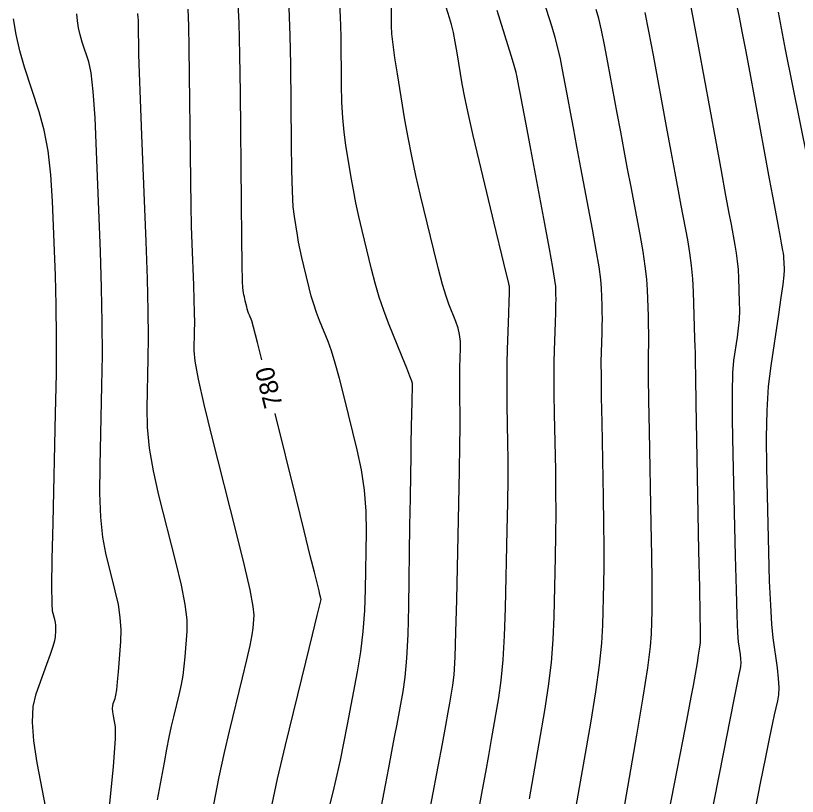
# Model space of a CAD drawing. Extents: x 2082232 to 2083549, y 592624 to 593832.
# Drawn here: x 2082551.49 to 2082581.07, y 593056.08 to 593085.62 of the extents above; entities that cross this region are included whole.
import ezdxf

# ---------------------------------------------------------------- set-up
doc = ezdxf.new("R2010")
doc.units = 0
doc.layers.add('DT_X_Contour_Major', color=7, linetype='Continuous')
doc.layers.add('DT_X_Contour_Minor', color=7, linetype='Continuous')

msp = doc.modelspace()

# ---------------------------------------------------------------- linework, layer by layer
at = {"layer": 'DT_X_Contour_Major'}
for points in [[(2082579.108, 593053.651), (2082579.681, 593056.579), (2082579.875, 593057.564), (2082580.028, 593058.324), (2082580.138, 593058.86), (2082580.207, 593059.17), (2082580.335, 593059.699), (2082580.369, 593059.925), (2082580.378, 593060.208), (2082580.36, 593060.548), (2082580.315, 593060.944), (2082580.161, 593062.075), (2082580.107, 593062.597), (2082580.061, 593063.312), (2082580.021, 593064.222), (2082579.989, 593065.325), (2082579.914, 593068.526), (2082579.902, 593069.667), (2082579.926, 593070.689), (2082579.984, 593071.593), (2082580.076, 593072.377), (2082580.368, 593074.31), (2082580.464, 593074.959), (2082580.531, 593075.455), (2082580.57, 593075.8), (2082580.58, 593075.992), (2082580.57, 593076.303), (2082580.564, 593076.417), (2082580.554, 593076.529), (2082580.541, 593076.636), (2082580.523, 593076.741), (2082580.472, 593077.014), (2082580.429, 593077.243), (2082580.339, 593077.726), (2082580.204, 593078.462), (2082580.021, 593079.452), (2082579.472, 593082.428), (2082579.281, 593083.461), (2082579.118, 593084.328), (2082578.984, 593085.028), (2082578.878, 593085.562), (2082578.635, 593086.763)], [(2082560.808, 593072.606), (2082560.645, 593073.257), (2082560.495, 593073.832), (2082560.424, 593074.077), (2082560.339, 593074.287), (2082560.308, 593074.367), (2082560.281, 593074.447), (2082560.256, 593074.529), (2082560.235, 593074.611), (2082560.182, 593074.832), (2082560.163, 593074.913), (2082560.146, 593074.99), (2082560.131, 593075.065), (2082560.119, 593075.136), (2082560.088, 593075.322), (2082560.076, 593075.577), (2082560.064, 593076.203), (2082560.05, 593077.199), (2082560.036, 593078.567), (2082559.996, 593082.708), (2082559.976, 593084.147), (2082559.944, 593085.357), (2082559.9, 593086.34)], [(2082570.934, 593055.989), (2082571.086, 593056.859), (2082571.514, 593059.33), (2082571.657, 593060.247), (2082571.764, 593061.144), (2082571.836, 593062.021), (2082571.872, 593062.877), (2082571.921, 593065.135), (2082571.935, 593065.976), (2082571.94, 593066.805), (2082571.938, 593067.623), (2082571.927, 593068.428), (2082571.886, 593070.561), (2082571.875, 593071.311), (2082571.87, 593071.96), (2082571.873, 593072.509), (2082571.883, 593072.958), (2082571.919, 593074.02), (2082571.93, 593074.384), (2082571.937, 593074.679), (2082571.939, 593074.904), (2082571.937, 593075.059), (2082571.927, 593075.381), (2082571.898, 593075.619), (2082571.82, 593076.093), (2082571.694, 593076.801), (2082571.517, 593077.745), (2082570.982, 593080.575), (2082570.804, 593081.52), (2082570.67, 593082.231), (2082570.58, 593082.709), (2082570.534, 593082.954), (2082570.471, 593083.297), (2082570.431, 593083.47), (2082570.358, 593083.732), (2082570.254, 593084.084), (2082570.117, 593084.525), (2082569.708, 593085.822)], [(2082561.094, 593055.306), (2082561.401, 593056.747), (2082561.697, 593058.014), (2082562.468, 593061.158), (2082562.721, 593062.19), (2082562.902, 593062.929), (2082563.011, 593063.375), (2082563.048, 593063.528), (2082563.049, 593063.545), (2082563.045, 593063.57), (2082563.031, 593063.631), (2082563.007, 593063.727), (2082562.973, 593063.86), (2082562.871, 593064.262), (2082562.795, 593064.57), (2082562.641, 593065.19), (2082562.41, 593066.124), (2082562.103, 593067.371), (2082561.314, 593070.568)]]:
    msp.add_lwpolyline(points, dxfattribs=at)
at = {"layer": 'DT_X_Contour_Minor'}
for points in [[(2082565.134, 593054.648), (2082565.486, 593056.501), (2082565.612, 593057.166), (2082565.727, 593057.774), (2082565.831, 593058.323), (2082565.924, 593058.815), (2082566.156, 593060.048), (2082566.234, 593060.596), (2082566.295, 593061.314), (2082566.339, 593062.204), (2082566.364, 593063.264), (2082566.41, 593066.32), (2082566.427, 593067.375), (2082566.441, 593068.25), (2082566.453, 593068.945), (2082566.463, 593069.46), (2082566.488, 593070.591), (2082566.495, 593070.965), (2082566.501, 593071.239), (2082566.504, 593071.413), (2082566.505, 593071.487), (2082566.504, 593071.552), (2082566.503, 593071.576), (2082566.503, 593071.6), (2082566.504, 593071.623), (2082566.504, 593071.646), (2082566.506, 593071.707), (2082566.483, 593071.787), (2082566.411, 593071.98), (2082566.29, 593072.288), (2082566.121, 593072.709), (2082565.605, 593073.985), (2082565.419, 593074.471), (2082565.249, 593074.975), (2082565.094, 593075.496), (2082564.955, 593076.033), (2082564.603, 593077.489), (2082564.479, 593078.024), (2082564.368, 593078.538), (2082564.271, 593079.029), (2082564.189, 593079.499), (2082563.987, 593080.723), (2082563.92, 593081.211), (2082563.87, 593081.755), (2082563.838, 593082.355), (2082563.823, 593083.012), (2082563.805, 593084.839), (2082563.785, 593085.591), (2082563.738, 593086.477)], [(2082577.56, 593054.052), (2082578.284, 593057.75), (2082578.525, 593058.974), (2082578.702, 593059.872), (2082578.817, 593060.445), (2082578.869, 593060.693), (2082578.923, 593060.918), (2082578.938, 593061.015), (2082578.941, 593061.136), (2082578.934, 593061.281), (2082578.915, 593061.45), (2082578.849, 593061.933), (2082578.823, 593062.272), (2082578.795, 593062.926), (2082578.765, 593063.896), (2082578.732, 593065.181), (2082578.641, 593069.03), (2082578.617, 593070.334), (2082578.614, 593071.36), (2082578.633, 593072.109), (2082578.673, 593072.579), (2082578.806, 593073.464), (2082578.849, 593073.796), (2082578.876, 593074.128), (2082578.888, 593074.461), (2082578.885, 593074.795), (2082578.855, 593075.685), (2082578.839, 593076.014), (2082578.811, 593076.333), (2082578.772, 593076.642), (2082578.722, 593076.941), (2082578.574, 593077.726), (2082578.495, 593078.147), (2082578.37, 593078.821), (2082578.199, 593079.747), (2082577.981, 593080.926), (2082577.339, 593084.408), (2082577.125, 593085.56), (2082576.965, 593086.406)], [(2082569.03, 593055.636), (2082569.161, 593056.331), (2082569.283, 593056.995), (2082569.398, 593057.63), (2082569.504, 593058.235), (2082569.777, 593059.807), (2082569.869, 593060.461), (2082569.942, 593061.245), (2082569.995, 593062.158), (2082570.029, 593063.2), (2082570.092, 593066.152), (2082570.112, 593067.188), (2082570.123, 593068.083), (2082570.125, 593068.836), (2082570.119, 593069.448), (2082570.092, 593070.891), (2082570.085, 593071.429), (2082570.085, 593071.958), (2082570.092, 593072.48), (2082570.106, 593072.995), (2082570.152, 593074.356), (2082570.166, 593074.803), (2082570.175, 593075.126), (2082570.179, 593075.323), (2082570.178, 593075.395), (2082570.169, 593075.419), (2082570.135, 593075.553), (2082570.041, 593075.937), (2082569.888, 593076.572), (2082569.674, 593077.456), (2082569.025, 593080.147), (2082568.803, 593081.085), (2082568.624, 593081.88), (2082568.487, 593082.533), (2082568.393, 593083.043), (2082568.201, 593084.215), (2082568.128, 593084.628), (2082568.056, 593084.987), (2082567.985, 593085.293), (2082567.913, 593085.546), (2082567.723, 593086.15)], [(2082572.667, 593055.483), (2082573.252, 593058.854), (2082573.445, 593060.033), (2082573.587, 593061.043), (2082573.677, 593061.883), (2082573.715, 593062.555), (2082573.749, 593064.119), (2082573.757, 593064.764), (2082573.758, 593065.528), (2082573.75, 593066.409), (2082573.734, 593067.409), (2082573.681, 593070.231), (2082573.664, 593071.191), (2082573.655, 593071.954), (2082573.653, 593072.521), (2082573.659, 593072.892), (2082573.683, 593073.618), (2082573.69, 593073.887), (2082573.693, 593074.149), (2082573.691, 593074.406), (2082573.685, 593074.655), (2082573.664, 593075.312), (2082573.636, 593075.637), (2082573.569, 593076.117), (2082573.463, 593076.753), (2082573.319, 593077.544), (2082572.88, 593079.863), (2082572.727, 593080.677), (2082572.595, 593081.379), (2082572.484, 593081.969), (2082572.396, 593082.447), (2082572.188, 593083.574), (2082572.104, 593083.992), (2082572.01, 593084.401), (2082571.905, 593084.8), (2082571.789, 593085.189), (2082571.466, 593086.215)], [(2082555.037, 593055.562), (2082555.189, 593057.209), (2082555.268, 593058.259), (2082555.274, 593058.713), (2082555.194, 593059.131), (2082555.171, 593059.277), (2082555.162, 593059.402), (2082555.168, 593059.507), (2082555.188, 593059.592), (2082555.259, 593059.79), (2082555.287, 593059.909), (2082555.316, 593060.116), (2082555.347, 593060.412), (2082555.379, 593060.797), (2082555.468, 593061.942), (2082555.48, 593062.384), (2082555.45, 593062.852), (2082555.378, 593063.345), (2082555.264, 593063.865), (2082554.904, 593065.285), (2082554.789, 593065.891), (2082554.714, 593066.647), (2082554.68, 593067.552), (2082554.687, 593068.606), (2082554.758, 593071.614), (2082554.774, 593072.778), (2082554.77, 593074.015), (2082554.746, 593075.324), (2082554.701, 593076.705), (2082554.554, 593080.485), (2082554.495, 593081.76), (2082554.426, 593082.751), (2082554.348, 593083.457), (2082554.26, 593083.878), (2082554.015, 593084.623), (2082553.933, 593084.899), (2082553.872, 593085.169), (2082553.831, 593085.433), (2082553.811, 593085.691)], [(2082556.865, 593055.953), (2082557.119, 593057.366), (2082557.212, 593057.871), (2082557.303, 593058.326), (2082557.389, 593058.733), (2082557.472, 593059.09), (2082557.69, 593059.976), (2082557.765, 593060.312), (2082557.826, 593060.655), (2082557.874, 593061.006), (2082557.909, 593061.364), (2082557.983, 593062.329), (2082557.978, 593062.764), (2082557.905, 593063.346), (2082557.765, 593064.075), (2082557.558, 593064.951), (2082556.916, 593067.481), (2082556.707, 593068.399), (2082556.563, 593069.256), (2082556.483, 593070.05), (2082556.467, 593070.782), (2082556.511, 593072.652), (2082556.518, 593073.454), (2082556.507, 593074.459), (2082556.476, 593075.665), (2082556.427, 593077.074), (2082556.271, 593081.101), (2082556.219, 593082.447), (2082556.182, 593083.463), (2082556.159, 593084.151), (2082556.15, 593084.51), (2082556.145, 593085.028), (2082556.143, 593085.206), (2082556.139, 593085.35), (2082556.135, 593085.462), (2082556.13, 593085.539), (2082556.114, 593085.702)], [(2082558.993, 593055.78), (2082559.198, 593056.816), (2082559.395, 593057.74), (2082559.585, 593058.552), (2082560.079, 593060.567), (2082560.243, 593061.251), (2082560.364, 593061.792), (2082560.443, 593062.191), (2082560.478, 593062.446), (2082560.516, 593062.937), (2082560.485, 593063.269), (2082560.364, 593063.896), (2082560.153, 593064.819), (2082559.852, 593066.037), (2082558.927, 593069.678), (2082558.625, 593070.907), (2082558.411, 593071.864), (2082558.285, 593072.547), (2082558.247, 593072.958), (2082558.265, 593073.69), (2082558.268, 593074.004), (2082558.263, 593074.397), (2082558.251, 593074.869), (2082558.232, 593075.42), (2082558.171, 593076.995), (2082558.149, 593077.652), (2082558.131, 593078.439), (2082558.116, 593079.358), (2082558.104, 593080.408), (2082558.075, 593083.384), (2082558.062, 593084.404), (2082558.043, 593085.233), (2082558.018, 593085.87)], [(2082563.246, 593055.183), (2082563.544, 593056.399), (2082563.66, 593056.891), (2082563.782, 593057.456), (2082563.912, 593058.094), (2082564.049, 593058.805), (2082564.425, 593060.799), (2082564.549, 593061.554), (2082564.642, 593062.326), (2082564.702, 593063.112), (2082564.73, 593063.915), (2082564.763, 593066.077), (2082564.75, 593066.88), (2082564.689, 593067.667), (2082564.578, 593068.44), (2082564.418, 593069.197), (2082563.925, 593071.195), (2082563.748, 593071.888), (2082563.587, 593072.469), (2082563.442, 593072.937), (2082563.313, 593073.293), (2082562.989, 593074.093), (2082562.873, 593074.395), (2082562.769, 593074.701), (2082562.676, 593075.009), (2082562.595, 593075.322), (2082562.392, 593076.16), (2082562.321, 593076.468), (2082562.257, 593076.764), (2082562.201, 593077.047), (2082562.154, 593077.318), (2082562.038, 593078.023), (2082561.998, 593078.394), (2082561.967, 593078.979), (2082561.944, 593079.777), (2082561.929, 593080.789), (2082561.901, 593083.774), (2082561.881, 593084.869), (2082561.841, 593085.917)], [(2082566.995, 593054.685), (2082567.475, 593057.211), (2082567.638, 593058.071), (2082567.767, 593058.758), (2082567.862, 593059.271), (2082567.922, 593059.61), (2082568.039, 593060.284), (2082568.081, 593060.676), (2082568.119, 593061.346), (2082568.154, 593062.295), (2082568.185, 593063.523), (2082568.264, 593067.168), (2082568.289, 593068.4), (2082568.305, 593069.36), (2082568.313, 593070.05), (2082568.312, 593070.468), (2082568.298, 593071.222), (2082568.294, 593071.502), (2082568.294, 593071.779), (2082568.298, 593072.052), (2082568.305, 593072.32), (2082568.329, 593073.031), (2082568.324, 593073.295), (2082568.293, 593073.553), (2082568.235, 593073.805), (2082568.15, 593074.052), (2082567.887, 593074.702), (2082567.777, 593075.012), (2082567.645, 593075.456), (2082567.491, 593076.034), (2082567.314, 593076.744), (2082566.814, 593078.818), (2082566.637, 593079.58), (2082566.479, 593080.311), (2082566.341, 593081.011), (2082566.224, 593081.681), (2082565.937, 593083.424), (2082565.842, 593084.028), (2082565.774, 593084.531), (2082565.732, 593084.933), (2082565.716, 593085.235), (2082565.71, 593085.905)], [(2082574.26, 593054.17), (2082574.994, 593058.404), (2082575.235, 593059.834), (2082575.41, 593060.948), (2082575.518, 593061.748), (2082575.558, 593062.232), (2082575.577, 593063.102), (2082575.58, 593063.553), (2082575.575, 593064.25), (2082575.562, 593065.196), (2082575.541, 593066.389), (2082575.475, 593069.9), (2082575.454, 593071.071), (2082575.44, 593071.948), (2082575.434, 593072.534), (2082575.435, 593072.826), (2082575.448, 593073.215), (2082575.451, 593073.39), (2082575.449, 593073.62), (2082575.443, 593073.908), (2082575.433, 593074.251), (2082575.401, 593075.244), (2082575.374, 593075.654), (2082575.318, 593076.141), (2082575.233, 593076.704), (2082575.12, 593077.343), (2082574.778, 593079.151), (2082574.649, 593079.833), (2082574.52, 593080.526), (2082574.389, 593081.228), (2082574.257, 593081.94), (2082573.905, 593083.852), (2082573.778, 593084.515), (2082573.662, 593085.069), (2082573.556, 593085.515), (2082573.462, 593085.853)], [(2082575.857, 593053.659), (2082576.525, 593057.069), (2082576.751, 593058.228), (2082576.929, 593059.149), (2082577.058, 593059.83), (2082577.138, 593060.272), (2082577.287, 593061.132), (2082577.336, 593061.422), (2082577.371, 593061.648), (2082577.393, 593061.811), (2082577.402, 593061.909), (2082577.405, 593062.086), (2082577.403, 593062.341), (2082577.393, 593062.973), (2082577.375, 593063.982), (2082577.349, 593065.369), (2082577.269, 593069.57), (2082577.243, 593070.951), (2082577.225, 593071.943), (2082577.214, 593072.546), (2082577.211, 593072.76), (2082577.213, 593072.813), (2082577.211, 593072.892), (2082577.205, 593073.091), (2082577.195, 593073.41), (2082577.181, 593073.848), (2082577.137, 593075.175), (2082577.112, 593075.671), (2082577.067, 593076.164), (2082577.003, 593076.655), (2082576.921, 593077.142), (2082576.676, 593078.439), (2082576.572, 593078.99), (2082576.445, 593079.673), (2082576.294, 593080.488), (2082576.119, 593081.433), (2082575.622, 593084.13), (2082575.451, 593085.037), (2082575.313, 593085.738)], [(2082581.456, 593080.216), (2082580.619, 593084.346), (2082580.351, 593085.758)], [(2082552.762, 593054.996), (2082552.308, 593057.354), (2082552.178, 593058.181), (2082552.128, 593058.891), (2082552.159, 593059.486), (2082552.271, 593059.964), (2082552.677, 593061.085), (2082552.811, 593061.464), (2082552.908, 593061.762), (2082552.97, 593061.978), (2082552.995, 593062.112), (2082553.014, 593062.361), (2082553.017, 593062.457), (2082553.01, 593062.559), (2082552.995, 593062.666), (2082552.97, 593062.779), (2082552.892, 593063.088), (2082552.871, 593063.383), (2082552.866, 593064.039), (2082552.878, 593065.054), (2082552.906, 593066.429), (2082553.005, 593070.576), (2082553.032, 593072.068), (2082553.039, 593073.436), (2082553.027, 593074.678), (2082552.996, 593075.794), (2082552.887, 593078.606), (2082552.825, 593079.607), (2082552.721, 593080.504), (2082552.575, 593081.295), (2082552.388, 593081.98), (2082551.831, 593083.669), (2082551.645, 593084.295), (2082551.507, 593084.908), (2082551.414, 593085.506)]]:
    msp.add_lwpolyline(points, dxfattribs=at)

# ---------------------------------------------------------------- texts
at = {"layer": 'DT_X_Contour_Major'}
msp.add_text('780', height=0.7, rotation=103.93, dxfattribs=at).set_placement((2082561.599, 593070.875))

doc.saveas('drawing.dxf')
